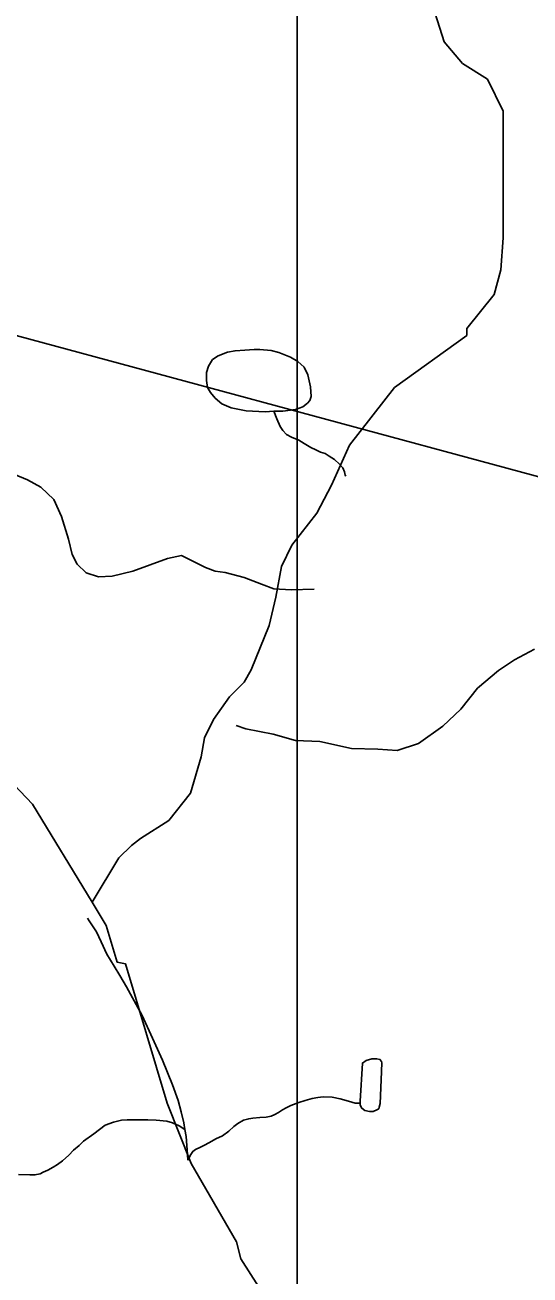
# Model space of a CAD drawing. Extents: x 2082433 to 2279600, y 546599 to 755198.
# Drawn here: x 2162841 to 2164804, y 632601 to 637461 of the extents above; entities that cross this region are included whole.
import ezdxf

# ---------------------------------------------------------------- set-up
doc = ezdxf.new("R2010")
doc.units = 0
for name, color, linetype in [('Exist Boundary Political Fire Districts', 7, 'Continuous'), ('Exist Hydrographic Creek Single Shore', 7, 'Continuous'), ('Exist Hydrographic Misc Water Feature', 7, 'Continuous'), ('Exist Road Non-System Type 51', 7, 'Continuous'), ('Map Preparation Inset Cut Line', 7, 'Continuous')]:
    doc.layers.add(name, color=color, linetype=linetype)

msp = doc.modelspace()

# ---------------------------------------------------------------- linework, layer by layer
at = {"layer": 'Exist Boundary Political Fire Districts'}
msp.add_lwpolyline([(2173348.3, 632047.1), (2171231.9, 633975), (2161454.8, 636619.8), (2160657.8, 636833.2), (2160398.4, 636727.3), (2160077.1, 636685.4), (2159649.6, 636621.6), (2159089.6, 637046.9), (2158669.8, 637365.7), (2158668.2, 637366.1), (2154870.2, 638383.4)], dxfattribs=at)
at = {"layer": 'Exist Hydrographic Creek Single Shore'}
for points in [[(2164436.1, 637505.9), (2164471.4, 637395.7), (2164541.9, 637312), (2164638.8, 637250.3), (2164700.5, 637126.9), (2164700.5, 637007.9), (2164700.5, 636946.2), (2164700.5, 636814), (2164700.5, 636765.6), (2164700.5, 636633.4), (2164691.7, 636510), (2164665.3, 636413), (2164559.5, 636280.8), (2164559.5, 636254.4), (2164277.5, 636051.7), (2164103.4, 635827), (2164032.9, 635672.7), (2163975.6, 635562.6), (2163878.7, 635439.2), (2163839, 635355.5), (2163817, 635236.5), (2163790.6, 635126.3), (2163720.1, 634954.5), (2163693.6, 634906), (2163636.3, 634848.7), (2163574.7, 634760.6), (2163539.4, 634690.1), (2163526.2, 634615.2), (2163484.3, 634474.1), (2163400.6, 634368.4), (2163290.4, 634297.9), (2163255.2, 634271.4), (2163206.7, 634223), (2163102, 634050.1)], [(2163102, 634050.1), (2162870.7, 634431.3), (2162678.6, 634632.1), (2162385.8, 634854.5), (2161382.2, 635862), (2161353.5, 635885), (2161306.9, 635907.7), (2160982.1, 636024.5), (2160837.6, 636060.3), (2160653.7, 636110), (2160478.6, 636277.5), (2160317.6, 636700.7), (2160216.7, 636801.2), (2159724.6, 636929.2), (2159215.7, 637159.4), (2158928.2, 637307.6), (2158824.8, 637396.6)], [(2164646.7, 629625.7), (2164570.6, 629968.4), (2164545.8, 629985.2), (2164392.6, 630526.4), (2164304.7, 631207.2), (2164271.7, 631273.5), (2164236.8, 631464.4), (2164059.6, 631864.9), (2164050.6, 631947.1), (2163856.6, 632387.3), (2163680.7, 632663.2), (2163663.7, 632729.1), (2163486.7, 633034.5), (2163393.6, 633269.3), (2163232.7, 633810.6), (2163199.6, 633817.8), (2163156.8, 633959.7), (2163102, 634050.1)]]:
    msp.add_lwpolyline(points, dxfattribs=at)
at = {"layer": 'Exist Hydrographic Misc Water Feature'}
for points in [[(2163809.2, 635959.7), (2163775.4, 635957.6), (2163701.2, 635961.4), (2163643.1, 635973.1), (2163607.1, 635988.7), (2163581, 636010.5), (2163563, 636032.7), (2163551.1, 636052.3), (2163546.8, 636078.5), (2163546.8, 636110.6), (2163554.6, 636134.5), (2163570.4, 636160.5), (2163592.3, 636174.7), (2163628.2, 636188.7), (2163658.1, 636195.1), (2163695.8, 636197.1), (2163731.9, 636199.4), (2163754.1, 636199.7), (2163798, 636195.8), (2163828.1, 636188), (2163874, 636170.1), (2163902.1, 636152.5), (2163926.1, 636130.7), (2163940.3, 636100.5), (2163950.9, 636054.7), (2163953.2, 636016.7), (2163949.1, 636000.7), (2163939, 635990.8), (2163921.4, 635976.5), (2163893.3, 635966.5), (2163843.5, 635960.3), (2163809.2, 635959.7)], [(2163809.2, 635959.7), (2163819.7, 635929.8), (2163833.8, 635900), (2163843.9, 635884.3), (2163857.8, 635868.5), (2163877.9, 635858.5), (2163906, 635846.6), (2163926.1, 635834.6), (2163952, 635818.9), (2163972, 635809), (2163990.3, 635801), (2164008.3, 635795), (2164024.1, 635785.3), (2164044.4, 635771.3), (2164064.3, 635753.3), (2164076.6, 635739.7), (2164082.8, 635723.3), (2164086.3, 635711.4), (2164088.5, 635707.4)], [(2163662, 634737.4), (2163700, 634725.2), (2163805.8, 634704.3), (2163893.5, 634679.6), (2163987.3, 634674.9), (2164110.7, 634647.9), (2164212.8, 634645.1), (2164288.5, 634640.5), (2164370.5, 634667.9), (2164465, 634735.2), (2164535.2, 634800.7), (2164599.8, 634882.2), (2164682.2, 634951.6), (2164744.5, 634993.2), (2164822.4, 635034.5)], [(2163084.4, 633988.7), (2163090.7, 633978.5), (2163119.2, 633934.8), (2163137.1, 633896.8), (2163159.2, 633848.9), (2163187.9, 633801.2), (2163209.7, 633765.4), (2163236.3, 633721.7), (2163296.8, 633609.9), (2163337.4, 633522.3), (2163375.3, 633436.6), (2163414.3, 633340.7), (2163436.7, 633278.9), (2163449, 633234.9), (2163458.8, 633192.8), (2163463.1, 633167.1)], [(2164144.3, 633268.9), (2164144.3, 633276.5), (2164153.3, 633424.9), (2164167.5, 633434.9), (2164189.2, 633440.9), (2164209.3, 633441.2), (2164221.2, 633439.4), (2164227.5, 633431.1), (2164229, 633425.2), (2164225.7, 633359.2), (2164222.4, 633267.2), (2164218.3, 633253.2), (2164216.5, 633247), (2164208.5, 633243.3), (2164194.3, 633237), (2164180.8, 633237), (2164162.7, 633241), (2164150.4, 633248.9), (2164144.3, 633260.8), (2164144.3, 633268.9)], [(2164144.3, 633268.9), (2164124.4, 633268.7), (2164098.6, 633276.6), (2164066.6, 633286.3), (2164036, 633292.1), (2164000.1, 633293.9), (2163980.3, 633291.6), (2163958.3, 633287.7), (2163930.2, 633279.3), (2163906.4, 633271.6), (2163874.7, 633259.3), (2163856.6, 633251.1), (2163842.7, 633243.1), (2163826.5, 633233), (2163812.3, 633225), (2163798.6, 633218.9), (2163778.7, 633214.6), (2163754.7, 633212.6), (2163726.6, 633210.3), (2163711, 633208.3), (2163690.9, 633202.4), (2163668.8, 633190.3), (2163652.8, 633178.1), (2163633.3, 633160), (2163609.3, 633141.7), (2163583.1, 633129.8), (2163567.3, 633121.7), (2163541.6, 633107.3), (2163523.8, 633097.4), (2163503.7, 633089.1), (2163493.5, 633081.3), (2163485.5, 633069.1), (2163473.8, 633047)], [(2162816.2, 632991.5), (2162860.3, 632989.7), (2162880.1, 632989.9), (2162900.4, 632993.7), (2162912.5, 633000), (2162930.4, 633007.9), (2162950.3, 633020.3), (2162968.1, 633030.2), (2162987.8, 633044.2), (2163012, 633066.5), (2163029.8, 633086.5), (2163051.6, 633104.8), (2163069.4, 633120.7), (2163109, 633149.2), (2163152.9, 633183.1), (2163185.1, 633195.2), (2163217, 633203.4), (2163238.8, 633203.8), (2163266.9, 633204), (2163295, 633204.2), (2163318.8, 633204.3), (2163350.7, 633202.3), (2163393.2, 633198.7), (2163415.1, 633192.5), (2163441.2, 633180.9), (2163463.1, 633167.1)], [(2163463.1, 633167.1), (2163467.4, 633138.8), (2163473.6, 633068.9), (2163473.8, 633047)]]:
    msp.add_lwpolyline(points, dxfattribs=at)
at = {"layer": 'Exist Road Non-System Type 51'}
msp.add_lwpolyline([(2162798.5, 635714.4), (2162850.8, 635692.6), (2162903.1, 635664.2), (2162953.3, 635616.3), (2162983.8, 635550.9), (2163009.9, 635461.5), (2163025.2, 635402.6), (2163044.8, 635365.5), (2163079.7, 635330.7), (2163127.7, 635315.4), (2163180, 635317.6), (2163260.6, 635337.2), (2163394.7, 635387.3), (2163449.2, 635398.2), (2163486.3, 635380.8), (2163543, 635352.5), (2163580, 635337.2), (2163619.3, 635332.8), (2163693.4, 635313.2), (2163761, 635287.1), (2163808.9, 635269.6), (2163876.5, 635265.3), (2163965.9, 635267.4)], dxfattribs=at)
at = {"layer": 'Map Preparation Inset Cut Line'}
for points in [[(2115667.4, 674476.7), (2179108.5, 674476.7), (2179108.5, 645771.4), (2163899.7, 645768.1), (2163899.7, 630228.2), (2103425.3, 630228.2), (2103425.3, 662094.1)], [(2163899.7, 645768.1), (2179108.5, 645768.1), (2179108.5, 630228.2), (2163899.7, 630228.2)]]:
    msp.add_lwpolyline(points, close=True, dxfattribs=at)

doc.saveas('drawing.dxf')
